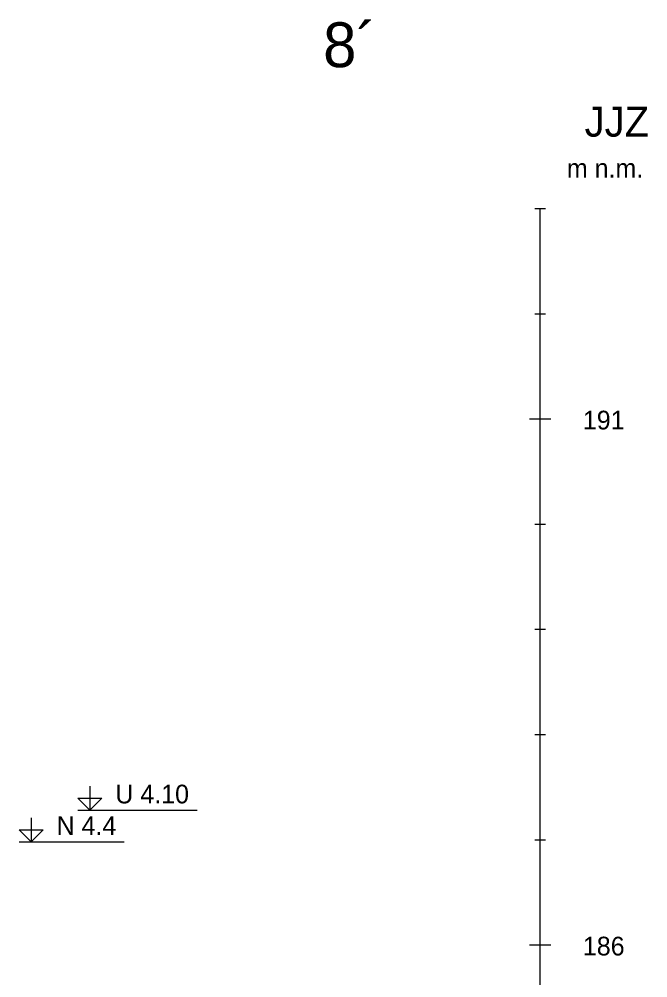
# Model space of a CAD drawing. Extents: x 3042 to 4120, y 576 to 2694.
# Drawn here: x 3320.71 to 3350.6, y 2407.17 to 2452.73 of the extents above; entities that cross this region are included whole.
import ezdxf

# ---------------------------------------------------------------- set-up
doc = ezdxf.new("R2010")
doc.units = 0
for name, color, linetype in [('19', 7, 'Continuous'), ('20', 7, 'Continuous'), ('21', 7, 'Continuous'), ('61', 7, 'Continuous'), ('ig vrty popis', 7, 'Continuous')]:
    doc.layers.add(name, color=color, linetype=linetype)

msp = doc.modelspace()

# ---------------------------------------------------------------- linework, layer by layer
at = {"layer": '19'}
for p, q in [((3345.222, 2443.732), (3345.73, 2443.732)), ((3345.222, 2438.732), (3345.73, 2438.732)), ((3344.968, 2433.732), (3345.984, 2433.732)), ((3345.222, 2428.732), (3345.73, 2428.732)), ((3345.222, 2423.732), (3345.73, 2423.732)), ((3345.222, 2418.732), (3345.73, 2418.732)), ((3345.222, 2413.732), (3345.73, 2413.732)), ((3344.968, 2408.732), (3345.984, 2408.732))]:
    msp.add_line(p, q, dxfattribs=at)
at = {"layer": '21'}
msp.add_line((3345.476, 2383.732), (3345.476, 2443.732), dxfattribs=at)
at = {"layer": '61'}
for p, q in [((3323.501, 2415.132), (3329.173, 2415.132)), ((3320.707, 2413.632), (3325.702, 2413.632))]:
    msp.add_line(p, q, dxfattribs=at)
for points in [[(3324.072, 2416.275), (3324.072, 2415.132), (3323.501, 2415.704), (3324.644, 2415.704), (3324.072, 2415.132)], [(3321.278, 2414.775), (3321.278, 2413.632), (3320.707, 2414.204), (3321.85, 2414.204), (3321.278, 2413.632)]]:
    msp.add_lwpolyline(points, dxfattribs=at)

# ---------------------------------------------------------------- texts
at = {"layer": '19'}
for s, p in [('m n.m.', (3346.746, 2445.199)), ('191', (3347.508, 2433.23)), ('186', (3347.508, 2408.23))]:
    msp.add_text(s, height=0.889, dxfattribs=at).set_placement(p)
at = {"layer": '20'}
msp.add_text('JJZ', height=1.4224, dxfattribs=at).set_placement((3347.592, 2447.146))
at = {"layer": '61'}
for s, p in [('U 4.10', (3325.279, 2415.456)), ('N 4.4', (3322.485, 2413.956))]:
    msp.add_text(s, height=0.889, dxfattribs=at).set_placement(p)
at = {"layer": 'ig vrty popis'}
msp.add_text('8´', height=2.132, dxfattribs=at).set_placement((3335.157, 2450.447))

doc.saveas('drawing.dxf')
